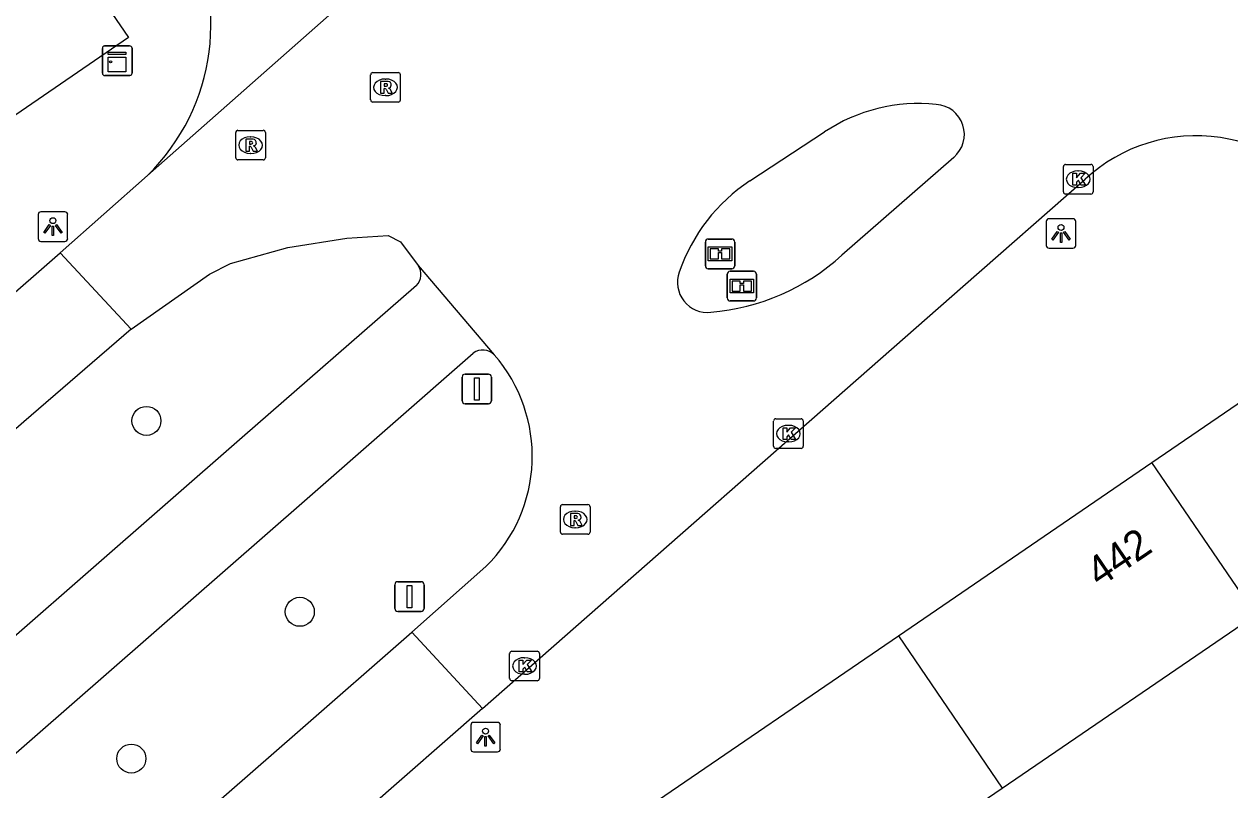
# Model space of a CAD drawing. Extents: x 155275 to 156263, y 382654 to 383635.
# Drawn here: x 156044.22 to 156084.89, y 383321.49 to 383347.32 of the extents above; entities that cross this region are included whole.
import ezdxf

# ---------------------------------------------------------------- set-up
doc = ezdxf.new("R2010")
doc.units = 0
for name, color, linetype in [('IMGEO_Boom', 7, 'Continuous'), ('IMGEO_Fietspad_gesloten', 7, 'Continuous'), ('IMGEO_Informatiebord', 7, 'Continuous'), ('IMGEO_Kast', 7, 'Continuous'), ('IMGEO_Kolk', 7, 'Continuous'), ('IMGEO_Lichtpunt', 7, 'Continuous'), ('IMGEO_Pand', 7, 'Continuous'), ('IMGEO_Pand_nummerreeks', 7, 'Continuous'), ('IMGEO_Rijbaan_lokaal_gesloten', 7, 'Continuous'), ('IMGEO_Rioolput', 7, 'Continuous'), ('IMGEO_Verkeersbordpaal', 7, 'Continuous')]:
    doc.layers.add(name, color=color, linetype=linetype)

msp = doc.modelspace()

# ---------------------------------------------------------------- linework, layer by layer
at = {"layer": 'IMGEO_Boom'}
for centre in [(156048.346, 383333.936), (156053.52, 383327.495), (156047.836, 383322.544)]:
    msp.add_circle(centre, 0.489, dxfattribs=at)
at = {"layer": 'IMGEO_Fietspad_gesloten'}
for points in [[(156057.458, 383338.499), (156051.579, 383333.37), (155951.621, 383245.97), (155935.716, 383232.066)], [(155937.788, 383229.844), (155953.598, 383243.702), (155982.947, 383269.426), (156053.682, 383331.24), (156059.369, 383336.222)]]:
    msp.add_lwpolyline(points, dxfattribs=at)
for centre, radius, start, end in [((156057.06, 383338.874), 0.547, 316.7087, 33.6801), ((156059.691, 383335.784), 0.544, 44.8058, 126.3102)]:
    msp.add_arc(centre, radius, start, end, dxfattribs=at)
at = {"layer": 'IMGEO_Informatiebord'}
for p, q in [((156067.198, 383339.17), (156067.198, 383339.97)), ((156067.198, 383339.97), (156067.198, 383339.17)), ((156067.298, 383340.07), (156068.088, 383340.07)), ((156068.088, 383340.07), (156067.298, 383340.07)), ((156068.188, 383339.97), (156068.188, 383339.17)), ((156068.188, 383339.17), (156068.188, 383339.97)), ((156068.088, 383339.07), (156067.298, 383339.07)), ((156067.298, 383339.07), (156068.088, 383339.07)), ((156067.935, 383338.082), (156067.935, 383338.882)), ((156067.935, 383338.882), (156067.935, 383338.082)), ((156068.035, 383338.982), (156068.825, 383338.982)), ((156068.825, 383338.982), (156068.035, 383338.982)), ((156068.925, 383338.882), (156068.925, 383338.082)), ((156068.925, 383338.082), (156068.925, 383338.882)), ((156068.825, 383337.982), (156068.035, 383337.982)), ((156068.035, 383337.982), (156068.825, 383337.982))]:
    msp.add_line(p, q, dxfattribs=at)
for points in [[(156067.299, 383339.802), (156068.087, 383339.802), (156068.087, 383339.338), (156067.299, 383339.338), (156067.299, 383339.802)], [(156067.364, 383339.737), (156067.364, 383339.403), (156067.639, 383339.403), (156067.64, 383339.616), (156067.744, 383339.617), (156067.745, 383339.403), (156068.022, 383339.403), (156068.022, 383339.737), (156067.746, 383339.737), (156067.746, 383339.657), (156067.64, 383339.657), (156067.64, 383339.737), (156067.364, 383339.737)], [(156068.036, 383338.714), (156068.824, 383338.714), (156068.824, 383338.25), (156068.036, 383338.25), (156068.036, 383338.714)], [(156068.101, 383338.649), (156068.101, 383338.315), (156068.376, 383338.315), (156068.377, 383338.528), (156068.481, 383338.529), (156068.482, 383338.315), (156068.759, 383338.315), (156068.759, 383338.649), (156068.483, 383338.649), (156068.483, 383338.569), (156068.377, 383338.569), (156068.377, 383338.649), (156068.101, 383338.649)]]:
    msp.add_lwpolyline(points, dxfattribs=at)
for centre, start, end in [((156067.298, 383339.97), 90, 180), ((156067.298, 383339.97), 90, 180), ((156068.088, 383339.97), 0, 90), ((156068.088, 383339.97), 360, 90), ((156067.298, 383339.17), 180, 270), ((156067.298, 383339.17), 180, 270), ((156068.088, 383339.17), 270, 0), ((156068.088, 383339.17), 270, 0), ((156068.035, 383338.882), 90, 180), ((156068.035, 383338.882), 90, 180), ((156068.825, 383338.882), 0, 90), ((156068.825, 383338.882), 360, 90), ((156068.035, 383338.082), 180, 270), ((156068.035, 383338.082), 180, 270), ((156068.825, 383338.082), 270, 0), ((156068.825, 383338.082), 270, 0)]:
    msp.add_arc(centre, 0.1, start, end, dxfattribs=at)
at = {"layer": 'IMGEO_Kast'}
for p, q in [((156046.86, 383345.66), (156046.86, 383346.501)), ((156046.86, 383346.501), (156046.86, 383345.66)), ((156046.935, 383346.585), (156047.776, 383346.585)), ((156047.776, 383346.585), (156046.935, 383346.585)), ((156047.86, 383346.51), (156047.86, 383345.669)), ((156047.86, 383345.669), (156047.86, 383346.51)), ((156047.785, 383345.585), (156046.944, 383345.585)), ((156046.944, 383345.585), (156047.785, 383345.585))]:
    msp.add_line(p, q, dxfattribs=at)
for points in [[(156047.055, 383346.375), (156047.655, 383346.375), (156047.655, 383346.29), (156047.055, 383346.29), (156047.055, 383346.375)], [(156047.055, 383346.2), (156047.655, 383346.2), (156047.655, 383345.711), (156047.055, 383345.711), (156047.055, 383346.2)]]:
    msp.add_lwpolyline(points, dxfattribs=at)
msp.add_circle((156047.139, 383346.049), 0.0377, dxfattribs=at)
for centre, start, end in [((156046.938, 383346.507), 92.4484, 184.2845), ((156046.938, 383346.507), 92.4484, 184.2845), ((156047.782, 383346.507), 2.4484, 94.2845), ((156047.782, 383346.507), 2.4484, 94.2845), ((156046.938, 383345.663), 182.4484, 274.2845), ((156046.938, 383345.663), 182.4484, 274.2845), ((156047.782, 383345.663), 272.4484, 4.2845), ((156047.782, 383345.663), 272.4484, 4.2845)]:
    msp.add_arc(centre, 0.0779, start, end, dxfattribs=at)
at = {"layer": 'IMGEO_Kolk'}
for p, q in [((156079.274, 383341.661), (156079.274, 383342.513)), ((156079.349, 383342.587), (156080.201, 383342.587)), ((156079.762, 383342.367), (156079.787, 383342.367)), ((156080.275, 383342.513), (156080.275, 383341.661)), ((156080.201, 383341.587), (156079.349, 383341.587)), ((156079.785, 383341.807), (156079.76, 383341.807)), ((156069.5, 383333.08), (156069.5, 383333.932)), ((156069.575, 383334.006), (156070.427, 383334.006)), ((156069.988, 383333.786), (156070.013, 383333.786)), ((156070.501, 383333.932), (156070.501, 383333.08)), ((156070.427, 383333.006), (156069.575, 383333.006)), ((156070.011, 383333.226), (156069.986, 383333.226)), ((156060.598, 383325.241), (156060.598, 383326.093)), ((156060.673, 383326.167), (156061.525, 383326.167)), ((156061.599, 383326.093), (156061.599, 383325.241)), ((156061.086, 383325.947), (156061.111, 383325.947)), ((156061.109, 383325.387), (156061.084, 383325.387)), ((156061.525, 383325.167), (156060.673, 383325.167))]:
    msp.add_line(p, q, dxfattribs=at)
for points in [[(156079.274, 383341.661), (156079.274, 383342.513)], [(156079.349, 383342.587), (156080.201, 383342.587)], [(156080.275, 383342.513), (156080.275, 383341.661)], [(156079.595, 383342.287), (156079.718, 383342.287), (156079.718, 383342.136), (156079.848, 383342.287), (156080.012, 383342.287), (156079.866, 383342.136), (156080.019, 383341.887), (156079.867, 383341.887), (156079.782, 383342.051), (156079.718, 383341.984), (156079.718, 383341.887), (156079.595, 383341.887), (156079.595, 383342.287)], [(156080.201, 383341.587), (156079.349, 383341.587)], [(156069.5, 383333.08), (156069.5, 383333.932)], [(156069.575, 383334.006), (156070.427, 383334.006)], [(156070.501, 383333.932), (156070.501, 383333.08)], [(156069.821, 383333.706), (156069.944, 383333.706), (156069.944, 383333.555), (156070.074, 383333.706), (156070.238, 383333.706), (156070.092, 383333.555), (156070.245, 383333.306), (156070.093, 383333.306), (156070.008, 383333.47), (156069.944, 383333.403), (156069.944, 383333.306), (156069.821, 383333.306), (156069.821, 383333.706)], [(156070.427, 383333.006), (156069.575, 383333.006)], [(156060.598, 383325.241), (156060.598, 383326.093)], [(156060.673, 383326.167), (156061.525, 383326.167)], [(156061.599, 383326.093), (156061.599, 383325.241)], [(156060.919, 383325.867), (156061.042, 383325.867), (156061.042, 383325.716), (156061.172, 383325.867), (156061.336, 383325.867), (156061.19, 383325.716), (156061.343, 383325.467), (156061.191, 383325.467), (156061.106, 383325.631), (156061.042, 383325.564), (156061.042, 383325.467), (156060.919, 383325.467), (156060.919, 383325.867)], [(156061.525, 383325.167), (156060.673, 383325.167)]]:
    msp.add_lwpolyline(points, dxfattribs=at)
for centre, start, end in [((156079.351, 383342.511), 91.552, 178.448), ((156079.351, 383342.511), 91.552, 178.448), ((156080.199, 383342.511), 1.552, 88.448), ((156080.199, 383342.511), 1.552, 88.448), ((156079.351, 383341.663), 181.552, 268.448), ((156079.351, 383341.663), 181.552, 268.448), ((156080.199, 383341.663), 271.552, 358.448), ((156080.199, 383341.663), 271.552, 358.448), ((156069.577, 383333.93), 91.552, 178.448), ((156069.577, 383333.93), 91.552, 178.448), ((156070.425, 383333.93), 1.552, 88.448), ((156070.425, 383333.93), 1.552, 88.448), ((156069.577, 383333.082), 181.552, 268.448), ((156069.577, 383333.082), 181.552, 268.448), ((156070.425, 383333.082), 271.552, 358.448), ((156070.425, 383333.082), 271.552, 358.448), ((156060.675, 383326.091), 91.552, 178.448), ((156060.675, 383326.091), 91.552, 178.448), ((156061.523, 383326.091), 1.552, 88.448), ((156061.523, 383326.091), 1.552, 88.448), ((156060.675, 383325.243), 181.552, 268.448), ((156060.675, 383325.243), 181.552, 268.448), ((156061.523, 383325.243), 271.552, 358.448), ((156061.523, 383325.243), 271.552, 358.448)]:
    msp.add_arc(centre, 0.0765, start, end, dxfattribs=at)
for centre, major_axis, ratio, start_param, end_param in [((156079.761, 383342.087), (-0.387, 0.002), 0.722429, 4.712389, 7.853982), ((156079.786, 383342.087), (-0.39, 0.002), 0.717154, 1.570796, 4.712389), ((156069.987, 383333.506), (-0.387, 0.002), 0.722429, 4.712389, 7.853982), ((156070.012, 383333.506), (-0.39, 0.002), 0.717154, 1.570796, 4.712389), ((156061.085, 383325.667), (-0.387, 0.002), 0.722429, 4.712389, 7.853982), ((156061.11, 383325.667), (-0.39, 0.002), 0.717154, 1.570796, 4.712389)]:
    msp.add_ellipse(centre, major_axis=major_axis, ratio=ratio, start_param=start_param, end_param=end_param, dxfattribs=at)
at = {"layer": 'IMGEO_Lichtpunt'}
for p, q in [((156044.693, 383340.893), (156044.693, 383340.086)), ((156044.693, 383340.893), (156044.693, 383340.086)), ((156045.595, 383340.988), (156044.787, 383340.988)), ((156045.595, 383340.988), (156044.787, 383340.988)), ((156045.689, 383340.086), (156045.689, 383340.893)), ((156045.689, 383340.086), (156045.689, 383340.893)), ((156079.599, 383340.757), (156078.791, 383340.757)), ((156079.599, 383340.757), (156078.791, 383340.757)), ((156078.697, 383340.662), (156078.697, 383339.855)), ((156078.697, 383340.662), (156078.697, 383339.855)), ((156079.693, 383339.855), (156079.693, 383340.662)), ((156079.693, 383339.855), (156079.693, 383340.662)), ((156044.787, 383339.992), (156045.595, 383339.992)), ((156044.787, 383339.992), (156045.595, 383339.992)), ((156078.791, 383339.761), (156079.599, 383339.761)), ((156078.791, 383339.761), (156079.599, 383339.761)), ((156059.287, 383323.672), (156059.287, 383322.865)), ((156059.287, 383323.672), (156059.287, 383322.865)), ((156060.189, 383323.767), (156059.381, 383323.767)), ((156060.189, 383323.767), (156059.381, 383323.767)), ((156060.283, 383322.865), (156060.283, 383323.672)), ((156060.283, 383322.865), (156060.283, 383323.672)), ((156059.381, 383322.771), (156060.189, 383322.771)), ((156059.381, 383322.771), (156060.189, 383322.771))]:
    msp.add_line(p, q, dxfattribs=at)
for points in [[(156045.067, 383340.557), (156045.106, 383340.529), (156044.918, 383340.267), (156044.88, 383340.294), (156045.067, 383340.557)], [(156045.169, 383340.509), (156045.216, 383340.509), (156045.216, 383340.187), (156045.169, 383340.187), (156045.169, 383340.509)], [(156045.279, 383340.529), (156045.317, 383340.556), (156045.504, 383340.294), (156045.465, 383340.266), (156045.279, 383340.529)], [(156079.071, 383340.326), (156079.11, 383340.298), (156078.922, 383340.036), (156078.884, 383340.063), (156079.071, 383340.326)], [(156079.173, 383340.278), (156079.22, 383340.278), (156079.22, 383339.956), (156079.173, 383339.956), (156079.173, 383340.278)], [(156079.283, 383340.298), (156079.321, 383340.325), (156079.508, 383340.063), (156079.469, 383340.035), (156079.283, 383340.298)], [(156059.661, 383323.336), (156059.7, 383323.308), (156059.512, 383323.046), (156059.474, 383323.073), (156059.661, 383323.336)], [(156059.763, 383323.288), (156059.81, 383323.288), (156059.81, 383322.966), (156059.763, 383322.966), (156059.763, 383323.288)], [(156059.873, 383323.308), (156059.911, 383323.335), (156060.098, 383323.073), (156060.059, 383323.045), (156059.873, 383323.308)]]:
    msp.add_lwpolyline(points, dxfattribs=at)
for centre in [(156045.192, 383340.691), (156079.196, 383340.46), (156059.786, 383323.47)]:
    msp.add_circle(centre, 0.0994, dxfattribs=at)
for centre, start, end in [((156044.787, 383340.893), 90, 180), ((156044.787, 383340.893), 90, 180), ((156045.595, 383340.893), 0, 90), ((156045.595, 383340.893), 0, 90), ((156078.791, 383340.662), 90, 180), ((156078.791, 383340.662), 90, 180), ((156079.599, 383340.662), 0, 90), ((156079.599, 383340.662), 0, 90), ((156044.787, 383340.086), 180, 270), ((156044.787, 383340.086), 180, 270), ((156045.595, 383340.086), 270, 0), ((156045.595, 383340.086), 270, 360), ((156078.791, 383339.855), 180, 270), ((156078.791, 383339.855), 180, 270), ((156079.599, 383339.855), 270, 0), ((156079.599, 383339.855), 270, 360), ((156059.381, 383323.672), 90, 180), ((156059.381, 383323.672), 90, 180), ((156060.189, 383323.672), 0, 90), ((156060.189, 383323.672), 0, 90), ((156059.381, 383322.865), 180, 270), ((156059.381, 383322.865), 180, 270), ((156060.189, 383322.865), 270, 0), ((156060.189, 383322.865), 270, 360)]:
    msp.add_arc(centre, 0.0946, start, end, dxfattribs=at)
at = {"layer": 'IMGEO_Pand'}
for points in [[(156043.929, 383352.442), (156047.738, 383346.87), (156040.093, 383341.626)], [(156082.258, 383332.528), (156087.378, 383336.027)], [(156073.709, 383326.686), (156082.258, 383332.528)], [(156085.772, 383327.392), (156082.258, 383332.528)], [(156077.214, 383321.552), (156085.772, 383327.392)], [(156065.155, 383320.84), (156073.709, 383326.686)], [(156073.709, 383326.686), (156077.214, 383321.552)], [(156068.655, 383315.711), (156070.012, 383313.722), (156073.576, 383316.154), (156072.219, 383318.143), (156077.214, 383321.552)]]:
    msp.add_lwpolyline(points, dxfattribs=at)
at = {"layer": 'IMGEO_Rijbaan_lokaal_gesloten'}
for points in [[(156061.773, 383354.047), (156048.379, 383342.212)], [(156068.702, 383342.03), (156071.215, 383343.681)], [(156075.576, 383342.824), (156071.807, 383339.522)], [(156048.379, 383342.212), (156045.433, 383339.61)], [(156059.687, 383324.238), (156075.888, 383338.472), (156080.007, 383342.091)], [(156047.828, 383337.031), (156050.472, 383338.881), (156051.186, 383339.241), (156053.12, 383339.783), (156055.107, 383340.105), (156056.503, 383340.188), (156056.914, 383339.98), (156057.515, 383339.177)], [(156037.02, 383332.253), (156045.433, 383339.61)], [(156045.433, 383339.61), (156047.828, 383337.031)], [(156057.515, 383339.177), (156060.077, 383336.167)], [(156047.828, 383337.031), (156044.212, 383333.905), (156005.535, 383300.011), (155948.156, 383249.945), (155937.002, 383240.244)], [(156059.799, 383329.024), (156057.298, 383326.814)], [(155946.609, 383230.157), (156053.445, 383323.434), (156057.298, 383326.814)], [(156057.298, 383326.814), (156059.687, 383324.238)], [(156059.687, 383324.238), (156055.778, 383320.815), (156044.682, 383311.079), (156043.17, 383309.756)]]:
    msp.add_lwpolyline(points, dxfattribs=at)
for centre, radius, start, end in [((156043.397, 383347.302), 7.122, 314.3873, 30.7476), ((156074.394, 383338.897), 5.744, 84.0791, 123.5998), ((156074.92, 383343.598), 1.015, 310.307, 86.2546), ((156083.755, 383338.024), 5.53, 81.5317, 132.6578), ((156083.757, 383338.028), 5.526, 34.3969, 81.5456), ((156072.013, 383337.003), 6.02, 123.3732, 161.0784), ((156066.732, 383345.151), 7.579, 274.944, 312.0399), ((156067.272, 383338.608), 1.014, 160.0103, 276.3751), ((156056.146, 383332.743), 5.213, 314.4892, 41.0532)]:
    msp.add_arc(centre, radius, start, end, dxfattribs=at)
at = {"layer": 'IMGEO_Rioolput'}
for p, q in [((156055.909, 383344.762), (156055.909, 383345.614)), ((156055.984, 383345.688), (156056.836, 383345.688)), ((156056.91, 383345.614), (156056.91, 383344.762)), ((156056.397, 383345.468), (156056.422, 383345.468)), ((156056.42, 383344.908), (156056.395, 383344.908)), ((156056.836, 383344.688), (156055.984, 383344.688)), ((156051.357, 383342.811), (156051.357, 383343.663)), ((156051.432, 383343.737), (156052.284, 383343.737)), ((156052.358, 383343.663), (156052.358, 383342.811)), ((156051.845, 383343.517), (156051.87, 383343.517)), ((156052.284, 383342.737), (156051.432, 383342.737)), ((156051.868, 383342.957), (156051.843, 383342.957)), ((156062.31, 383330.185), (156062.31, 383331.037)), ((156062.385, 383331.111), (156063.237, 383331.111)), ((156063.311, 383331.037), (156063.311, 383330.185)), ((156062.798, 383330.891), (156062.823, 383330.891)), ((156063.237, 383330.111), (156062.385, 383330.111)), ((156062.821, 383330.331), (156062.796, 383330.331))]:
    msp.add_line(p, q, dxfattribs=at)
for points in [[(156055.909, 383344.762), (156055.909, 383345.614)], [(156055.984, 383345.688), (156056.836, 383345.688)], [(156056.91, 383345.614), (156056.91, 383344.762)], [(156056.498, 383345.386), (156056.246, 383345.388), (156056.246, 383344.988)], [(156056.424, 383345.307), (156056.37, 383345.307), (156056.37, 383345.226)], [(156056.37, 383345.226), (156056.422, 383345.226)], [(156056.246, 383344.988), (156056.37, 383344.988), (156056.37, 383345.15), (156056.381, 383345.15)], [(156056.428, 383345.121), (156056.499, 383344.988), (156056.639, 383344.988), (156056.574, 383345.114)], [(156056.836, 383344.688), (156055.984, 383344.688)], [(156051.357, 383342.811), (156051.357, 383343.663)], [(156051.432, 383343.737), (156052.284, 383343.737)], [(156052.358, 383343.663), (156052.358, 383342.811)], [(156051.946, 383343.435), (156051.694, 383343.437), (156051.694, 383343.037)], [(156051.694, 383343.037), (156051.818, 383343.037), (156051.818, 383343.199), (156051.829, 383343.199)], [(156051.872, 383343.356), (156051.818, 383343.356), (156051.818, 383343.275)], [(156051.818, 383343.275), (156051.87, 383343.275)], [(156051.876, 383343.17), (156051.947, 383343.037), (156052.087, 383343.037), (156052.022, 383343.163)], [(156052.284, 383342.737), (156051.432, 383342.737)], [(156062.31, 383330.185), (156062.31, 383331.037)], [(156062.385, 383331.111), (156063.237, 383331.111)], [(156063.311, 383331.037), (156063.311, 383330.185)], [(156062.899, 383330.809), (156062.647, 383330.811), (156062.647, 383330.411)], [(156062.647, 383330.411), (156062.771, 383330.411), (156062.771, 383330.573), (156062.782, 383330.573)], [(156062.825, 383330.73), (156062.771, 383330.73), (156062.771, 383330.649)], [(156062.771, 383330.649), (156062.823, 383330.649)], [(156062.829, 383330.544), (156062.9, 383330.411), (156063.04, 383330.411), (156062.975, 383330.537)], [(156063.237, 383330.111), (156062.385, 383330.111)]]:
    msp.add_lwpolyline(points, dxfattribs=at)
for centre, radius, start, end in [((156055.986, 383345.612), 0.0765, 91.552, 178.448), ((156055.986, 383345.612), 0.0765, 91.552, 178.448), ((156056.834, 383345.612), 0.0765, 1.552, 88.448), ((156056.834, 383345.612), 0.0765, 1.552, 88.448), ((156056.406, 383345.415), 0.19, 274.7715, 282.9687), ((156056.43, 383345.211), 0.0964, 77.0061, 93.1865), ((156056.444, 383345.268), 0.0378, 276.6634, 79.6772), ((156056.497, 383345.276), 0.109, 350.3612, 89.416), ((156056.495, 383345.276), 0.112, 277.5842, 350.9817), ((156056.479, 383345.061), 0.108, 29.5134, 73.7905), ((156055.986, 383344.764), 0.0765, 181.552, 268.448), ((156055.986, 383344.764), 0.0765, 181.552, 268.448), ((156056.38, 383345.097), 0.0533, 26.0293, 88.6989), ((156056.834, 383344.764), 0.0765, 271.552, 358.448), ((156056.834, 383344.764), 0.0765, 271.552, 358.448), ((156051.434, 383343.661), 0.0765, 91.552, 178.448), ((156051.434, 383343.661), 0.0765, 91.552, 178.448), ((156052.282, 383343.661), 0.0765, 1.552, 88.448), ((156052.282, 383343.661), 0.0765, 1.552, 88.448), ((156051.828, 383343.146), 0.0533, 26.0293, 88.6989), ((156051.854, 383343.464), 0.19, 274.7715, 282.9687), ((156051.878, 383343.26), 0.0964, 77.0061, 93.1865), ((156051.892, 383343.317), 0.0378, 276.6634, 79.6772), ((156051.945, 383343.325), 0.109, 350.3612, 89.416), ((156051.943, 383343.325), 0.112, 277.5842, 350.9817), ((156051.927, 383343.11), 0.108, 29.5134, 73.7905), ((156051.434, 383342.813), 0.0765, 181.552, 268.448), ((156051.434, 383342.813), 0.0765, 181.552, 268.448), ((156052.282, 383342.813), 0.0765, 271.552, 358.448), ((156052.282, 383342.813), 0.0765, 271.552, 358.448), ((156062.387, 383331.035), 0.0765, 91.552, 178.448), ((156062.387, 383331.035), 0.0765, 91.552, 178.448), ((156063.235, 383331.035), 0.0765, 1.552, 88.448), ((156063.235, 383331.035), 0.0765, 1.552, 88.448), ((156062.781, 383330.52), 0.0533, 26.0293, 88.6989), ((156062.807, 383330.838), 0.19, 274.7715, 282.9687), ((156062.831, 383330.634), 0.0964, 77.0061, 93.1865), ((156062.845, 383330.691), 0.0378, 276.6634, 79.6772), ((156062.898, 383330.699), 0.109, 350.3612, 89.416), ((156062.896, 383330.699), 0.112, 277.5842, 350.9817), ((156062.88, 383330.484), 0.108, 29.5134, 73.7905), ((156062.387, 383330.187), 0.0765, 181.552, 268.448), ((156062.387, 383330.187), 0.0765, 181.552, 268.448), ((156063.235, 383330.187), 0.0765, 271.552, 358.448), ((156063.235, 383330.187), 0.0765, 271.552, 358.448)]:
    msp.add_arc(centre, radius, start, end, dxfattribs=at)
for centre, major_axis, ratio, start_param, end_param in [((156056.396, 383345.188), (-0.387, 0.002), 0.722429, 4.712389, 7.853982), ((156056.421, 383345.188), (-0.39, 0.002), 0.717154, 1.570796, 4.712389), ((156051.844, 383343.237), (-0.387, 0.002), 0.722429, 4.712389, 7.853982), ((156051.869, 383343.237), (-0.39, 0.002), 0.717154, 1.570796, 4.712389), ((156062.797, 383330.611), (-0.387, 0.002), 0.722429, 4.712389, 7.853982), ((156062.822, 383330.611), (-0.39, 0.002), 0.717154, 1.570796, 4.712389)]:
    msp.add_ellipse(centre, major_axis=major_axis, ratio=ratio, start_param=start_param, end_param=end_param, dxfattribs=at)
at = {"layer": 'IMGEO_Verkeersbordpaal'}
for p, q in [((156058.994, 383334.614), (156058.994, 383335.414)), ((156058.994, 383335.414), (156058.994, 383334.614)), ((156059.094, 383335.514), (156059.884, 383335.514)), ((156059.884, 383335.514), (156059.094, 383335.514)), ((156059.984, 383335.414), (156059.984, 383334.614)), ((156059.984, 383334.614), (156059.984, 383335.414)), ((156059.884, 383334.514), (156059.094, 383334.514)), ((156059.094, 383334.514), (156059.884, 383334.514)), ((156056.823, 383328.51), (156057.613, 383328.51)), ((156057.613, 383328.51), (156056.823, 383328.51)), ((156056.723, 383327.61), (156056.723, 383328.41)), ((156056.723, 383328.41), (156056.723, 383327.61)), ((156057.713, 383328.41), (156057.713, 383327.61)), ((156057.713, 383327.61), (156057.713, 383328.41)), ((156057.613, 383327.51), (156056.823, 383327.51)), ((156056.823, 383327.51), (156057.613, 383327.51))]:
    msp.add_line(p, q, dxfattribs=at)
for points in [[(156059.414, 383335.389), (156059.564, 383335.389), (156059.564, 383334.639), (156059.414, 383334.639), (156059.414, 383335.389)], [(156057.143, 383328.385), (156057.293, 383328.385), (156057.293, 383327.635), (156057.143, 383327.635), (156057.143, 383328.385)]]:
    msp.add_lwpolyline(points, dxfattribs=at)
for centre, start, end in [((156059.094, 383335.414), 90, 180), ((156059.094, 383335.414), 90, 180), ((156059.884, 383335.414), 0, 90), ((156059.884, 383335.414), 360, 90), ((156059.094, 383334.614), 180, 270), ((156059.094, 383334.614), 180, 270), ((156059.884, 383334.614), 270, 0), ((156059.884, 383334.614), 270, 0), ((156056.823, 383328.41), 90, 180), ((156056.823, 383328.41), 90, 180), ((156057.613, 383328.41), 0, 90), ((156057.613, 383328.41), 360, 90), ((156056.823, 383327.61), 180, 270), ((156056.823, 383327.61), 180, 270), ((156057.613, 383327.61), 270, 0), ((156057.613, 383327.61), 270, 0)]:
    msp.add_arc(centre, 0.1, start, end, dxfattribs=at)

# ---------------------------------------------------------------- texts
at = {"layer": 'IMGEO_Pand_nummerreeks'}
msp.add_text('442', height=1, rotation=34.1483, dxfattribs=at).set_placement((156080.494, 383328.301))

doc.saveas('drawing.dxf')
